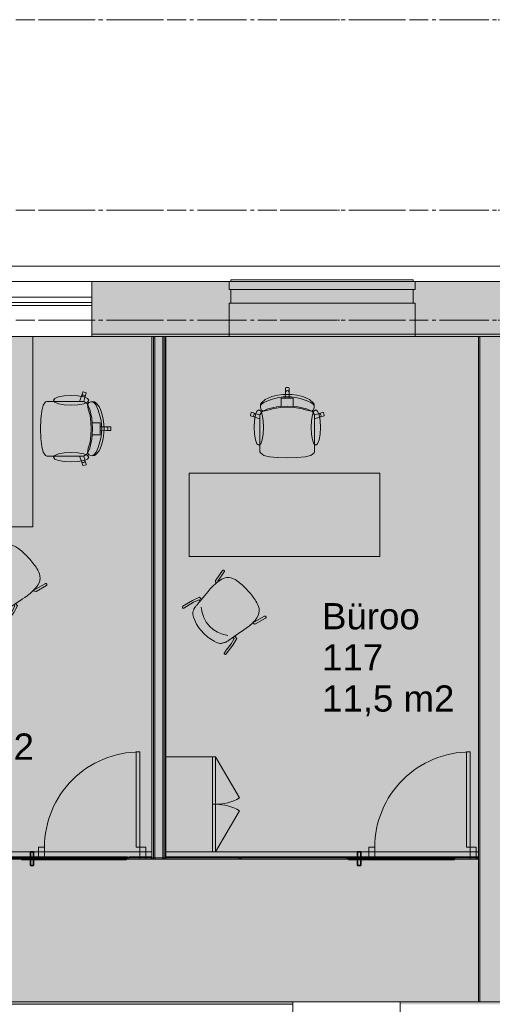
# Model space of a CAD drawing. Header units: millimetres. Extents: x -469965 to -394737, y -22321 to 14469.
# Tile 352 of 425: x -412131 to -408166, y -12347 to -4077. Entities that reach past the tile are written whole.
import ezdxf
from ezdxf.enums import TextEntityAlignment as Align

# ---------------------------------------------------------------- set-up
doc = ezdxf.new("R2010")
doc.units = ezdxf.units.MM
doc.header["$MEASUREMENT"] = 0
for name, pattern in [('CENTER', [254, 158.75, -31.75, 31.75, -31.75]), ('Dashed', [564.444447, 282.222223, -282.222223]), ('Dot & Dashed', [670.277762, 352.777767, -176.388884, 0, -141.111112])]:
    doc.linetypes.add(name, pattern=pattern)
for name, color, linetype, lineweight in [('A-06-TELJED_Pen_No__253', 7, 'Continuous', 13), ('A-11-SISUSTUS_Pen_No__250', 7, 'Continuous', 13), ('ARCHICAD Zone Stamps_Pen_No__1', 7, 'Continuous', 13), ('New_A-03-PEENJOON_Pen_No__1', 7, 'Continuous', 13), ('New_A-03-PEENJOON_Pen_No__7', 7, 'Continuous', 15), ('New_A-DOOR.IFC Model_Pen_No__22', 255, 'Continuous', 35), ('New_A-GLAZ-CURT.IFC Model_Pen_No__1', 7, 'Continuous', 13), ('New_A-GLAZ.IFC Model_Pen_No__1', 7, 'Continuous', 13), ('New_A-WALL.IFC Model_Pen_No__1', 7, 'Continuous', 13), ('New_ARCHICAD Windows_Pen_No__1', 7, 'Continuous', 13), ('New_I-WALL.IFC Model_Pen_No__1', 7, 'Continuous', 13), ('SA Furniture & Equipment_Pen_No__1', 7, 'Continuous', 13)]:
    doc.layers.add(name, color=color, linetype=linetype, lineweight=lineweight)
for name, color, linetype in [('A-AREA.IFC Model', 7, 'Continuous'), ('New_A-FLOR.IFC Model', 7, 'Continuous'), ('New_A-GLAZ.IFC Model', 7, 'Continuous'), ('New_A-WALL.IFC Model', 7, 'Continuous'), ('New_I-WALL.IFC Model', 7, 'Continuous'), ('SA Furniture & Equipment', 7, 'Continuous')]:
    doc.layers.add(name, color=color, linetype=linetype)
for name, color, linetype, lineweight, true_color in [('New_A-FLOR.IFC Model_Pen_No__89', 7, 'Continuous', 20, 0x71cebe), ('New_A-WALL.IFC Model_Pen_No__160', 7, 'Continuous', 0, 0xe8e8e8), ('New_I-WALL.IFC Model_Pen_No__160', 7, 'Continuous', 0, 0xe8e8e8)]:
    doc.layers.add(name, color=color, linetype=linetype, lineweight=lineweight, true_color=true_color)
doc.styles.add('GENERATED_STYLE_1', font='arial.ttf')

# ---------------------------------------------------------------- blocks, each defined once
blk = doc.blocks.new('Slab_2', base_point=(-432166.9, -6737.5))
at = {"layer": 'New_A-FLOR.IFC Model_Pen_No__89', "color": 123, "linetype": 'Continuous', "lineweight": 20, "true_color": 0x71cebe, "flags": 128}
blk.add_lwpolyline([(-432166.9, -6737.5), (-432166.9, -12327.5), (-405154.3, -12327.5), (-405154.3, -6737.5)], close=True, dxfattribs=at)
blk = doc.blocks.new('Slab_4', base_point=(-405155.3, -12327.5))
at = {"layer": 'New_A-FLOR.IFC Model_Pen_No__89', "color": 123, "linetype": 'Dashed', "lineweight": 20, "true_color": 0x71cebe, "flags": 128}
blk.add_lwpolyline([(-405155.3, -12327.5), (-405155.3, -6737.5), (-432166.8, -6737.5), (-432166.4, -10127.5), (-431616.9, -10127.5), (-431616.9, -12327.5)], close=True, dxfattribs=at)
blk = doc.blocks.new('Büroo_115_4', base_point=(-418101.1, -9042.6))
at = {"layer": 'A-AREA.IFC Model', "linetype": 'Continuous', "lineweight": 0, "true_color": 0xffe8e8}
blk.add_hatch(color=7, dxfattribs=at).paths.add_polyline_path([(-420544.5, -12327.5), (-418941.7, -12327.5), (-410397.2, -12327.5), (-408281.8, -12327.5), (-408281.8, -11117.5), (-410906.8, -11117.5), (-411022.8, -11117.5), (-414529.5, -11127.5), (-414529.5, -10327.5), (-416529.5, -10327.5), (-416529.5, -11127.5), (-416645.5, -11127.5), (-416645.5, -10211.5), (-414529.5, -10211.5), (-414528.4, -6737.5), (-420544.5, -6737.5), (-420544.5, -8895), (-420544.5, -10211.5), (-418428.5, -10211.5), (-418428.5, -11127.5), (-418544.5, -11127.5), (-418544.5, -10327.5), (-420544.5, -10327.5)])
at = {"layer": 'ARCHICAD Zone Stamps_Pen_No__1', "color": 7, "lineweight": 13, "style": 'GENERATED_STYLE_1'}
for tag, p in [('ROOM_NAME', (-418101.1, -9092.9)), ('ROOM_NUMBER', (-418101.1, -9438.6)), ('AC_TextStyle_1', (-418101.1, -9784.3))]:
    blk.add_attdef(tag, text='', height=220, dxfattribs=at).set_placement(p, align=Align.TOP_LEFT)
blk = doc.blocks.new('Büroo_116_17', base_point=(-413121.3, -9331.1))
at = {"layer": 'A-AREA.IFC Model', "linetype": 'Continuous', "lineweight": 0, "true_color": 0xffe8e8}
blk.add_hatch(color=7, dxfattribs=at).paths.add_polyline_path([(-414412.4, -6737.5), (-414412.4, -11117.5), (-411022.8, -11117.5), (-411022.8, -6737.5)])
at = {"layer": 'ARCHICAD Zone Stamps_Pen_No__1', "color": 7, "lineweight": 13, "style": 'GENERATED_STYLE_1'}
for tag, p in [('ROOM_NAME', (-413121.3, -9381.4)), ('ROOM_NUMBER', (-413121.3, -9727.1)), ('ROOM_AREA', (-413121.3, -10072.8))]:
    blk.add_attdef(tag, text='', height=220, dxfattribs=at).set_placement(p, align=Align.TOP_LEFT)
blk = doc.blocks.new('Koridor_122_22', base_point=(-408840, -12941.5))
at = {"layer": 'A-AREA.IFC Model', "linetype": 'Continuous', "lineweight": 0, "true_color": 0xffffff}
for points in [[(-404684.9, -12877.5), (-403484.9, -12877.5), (-403484.9, -12327.5), (-404684.9, -12327.5)], [(-408131.8, -12877.5), (-410396.2, -12877.5), (-410396.2, -14077.5), (-406133.9, -14077.5), (-406133.9, -14135.5), (-406133.9, -14485.9), (-404885.9, -14485.9), (-403649.3, -14485.9), (-403396.3, -14485.9), (-403396.3, -14701.9), (-403396.3, -15678.1), (-403396.3, -15781.3), (-403396.3, -16118.1), (-403396.3, -16221.3), (-403396.3, -18427.6), (-403386.3, -18427.6), (-403386.3, -12877.5), (-404955.3, -12877.5), (-406133.9, -12877.5), (-406133.9, -13024.8), (-406583.9, -13024.8), (-406583.9, -12877.5)], [(-408183.9, -14193.5), (-407283.9, -14193.5), (-407283.9, -14077.5), (-408183.9, -14077.5)]]:
    blk.add_hatch(color=7, dxfattribs=at).paths.add_polyline_path(points)
at = {"layer": 'ARCHICAD Zone Stamps_Pen_No__1', "color": 7, "lineweight": 13, "style": 'GENERATED_STYLE_1'}
for tag, p in [('ROOM_NAME', (-408840, -12991.8)), ('ROOM_NUMBER', (-408840, -13337.5)), ('AC_TextStyle_1', (-408840, -13683.2))]:
    blk.add_attdef(tag, text='', height=220, dxfattribs=at).set_placement(p, align=Align.TOP_LEFT)
blk = doc.blocks.new('Büroo_117_29', base_point=(-409594.3, -8927.5))
at = {"layer": 'A-AREA.IFC Model', "linetype": 'Continuous', "lineweight": 0, "true_color": 0xffe8e8}
blk.add_hatch(color=7, dxfattribs=at).paths.add_polyline_path([(-410906.8, -6737.5), (-410906.8, -11117.5), (-408281.8, -11117.5), (-408281.8, -6737.5)])
at = {"layer": 'ARCHICAD Zone Stamps_Pen_No__1', "color": 7, "lineweight": 13, "style": 'GENERATED_STYLE_1'}
for tag, p in [('ROOM_NAME', (-409594.3, -8977.8)), ('ROOM_NUMBER', (-409594.3, -9323.5)), ('ROOM_AREA', (-409594.3, -9669.2))]:
    blk.add_attdef(tag, text='', height=220, dxfattribs=at).set_placement(p, align=Align.TOP_LEFT)
blk = doc.blocks.new('Wall_49', base_point=(-420896.2, -12602.5))
at = {"layer": 'New_I-WALL.IFC Model_Pen_No__160', "linetype": 'Continuous', "lineweight": 0, "true_color": 0x747474}
for points in [[(-409838.2, -12327.5), (-417790.5, -12327.5), (-417790.5, -12347.5), (-409838.2, -12347.5)], [(-404754.3, -12327.5), (-408938.2, -12327.5), (-408938.2, -12347.5), (-404754.3, -12347.5)]]:
    blk.add_hatch(color=8, dxfattribs=at).paths.add_polyline_path(points)
at = {"layer": 'New_I-WALL.IFC Model_Pen_No__1', "color": 7, "linetype": 'Continuous', "lineweight": 13}
for p, q in [((-417790.5, -12347.5), (-409838.2, -12347.5)), ((-409838.2, -12877.5), (-409838.2, -12327.5)), ((-408938.2, -12877.5), (-408938.2, -12327.5))]:
    blk.add_line(p, q, dxfattribs=at)
at = {"layer": 'New_I-WALL.IFC Model_Pen_No__1', "color": 7, "linetype": 'Continuous', "lineweight": 13, "flags": 128}
for points in [[(-409838.2, -12327.5), (-417790.5, -12327.5)], [(-408280.8, -12327.5), (-408938.2, -12327.5)]]:
    blk.add_lwpolyline(points, dxfattribs=at)
blk = doc.blocks.new('Window (Wall) 8')
at = {"layer": 'New_ARCHICAD Windows_Pen_No__1', "color": 7, "linetype": 'Continuous', "lineweight": 13}
for p, q in [((1050, -260), (-1050, -260)), ((-1050, -260), (-1050, -285)), ((-1050, -285), (-1050, -330)), ((-1050, -285), (1050, -285)), ((-1050, -330), (1050, -330)), ((1050, -285), (1050, -260)), ((1050, -330), (1050, -285))]:
    blk.add_line(p, q, dxfattribs=at)
blk = doc.blocks.new('Wall_55', base_point=(-404954.3, -6507.5))
at = {"layer": 'New_A-WALL.IFC Model_Pen_No__160', "linetype": 'Continuous', "lineweight": 0, "true_color": 0x747474}
for points in [[(-405144.3, -6277.5), (-411524.7, -6277.5), (-411524.7, -6717.5), (-405144.3, -6717.5)], [(-405154.3, -6717.5), (-411524.7, -6717.5), (-411524.7, -6737.5), (-405154.3, -6737.5)]]:
    blk.add_hatch(color=8, dxfattribs=at).paths.add_polyline_path(points)
at = {"layer": 'New_A-WALL.IFC Model_Pen_No__1', "color": 7, "linetype": 'Continuous', "lineweight": 13}
for p, q in [((-411524.7, -6277.5), (-413624.7, -6277.5)), ((-411524.7, -6277.5), (-411524.7, -6737.5)), ((-413624.7, -6737.5), (-411524.7, -6737.5)), ((-405154.3, -6717.5), (-411524.7, -6717.5))]:
    blk.add_line(p, q, dxfattribs=at)
at = {"layer": 'New_A-WALL.IFC Model_Pen_No__1', "color": 7, "linetype": 'Continuous', "lineweight": 13, "flags": 128}
for points in [[(-405524.3, -6277.5), (-411524.7, -6277.5)], [(-411524.7, -6737.5), (-408280.8, -6737.5)]]:
    blk.add_lwpolyline(points, dxfattribs=at)
at = {"layer": 'New_ARCHICAD Windows_Pen_No__1', "color": 7, "linetype": 'Continuous', "lineweight": 13, "zscale": 1000, "rotation": 180}
blk.add_blockref('Window (Wall) 8', (-412574.7, -6737.5), dxfattribs=at)
blk = doc.blocks.new('Wall_64', base_point=(-408130.8, -12602.5))
at = {"layer": 'New_I-WALL.IFC Model_Pen_No__160', "linetype": 'Continuous', "lineweight": 0, "true_color": 0x747474}
for points in [[(-408270.8, -12327.5), (-408270.8, -6737.5), (-408280.8, -6737.5), (-408280.8, -12327.5)], [(-407990.8, -12327.5), (-407990.8, -6737.5), (-408270.8, -6737.5), (-408270.8, -12327.5)], [(-407980.8, -12327.5), (-407980.8, -6737.5), (-407990.8, -6737.5), (-407990.8, -12327.5)]]:
    blk.add_hatch(color=8, dxfattribs=at).paths.add_polyline_path(points)
at = {"layer": 'New_I-WALL.IFC Model_Pen_No__1', "color": 7, "linetype": 'Continuous', "lineweight": 13}
for p, q in [((-408270.8, -12327.5), (-408270.8, -6737.5)), ((-407990.8, -12327.5), (-407990.8, -6737.5))]:
    blk.add_line(p, q, dxfattribs=at)
at = {"layer": 'New_I-WALL.IFC Model_Pen_No__1', "color": 7, "linetype": 'Continuous', "lineweight": 13, "flags": 128}
for points in [[(-408280.8, -6737.5), (-408280.8, -12327.5)], [(-407980.8, -9458.4), (-407980.8, -6737.5)], [(-407980.8, -12327.5), (-407980.8, -9574.4)]]:
    blk.add_lwpolyline(points, dxfattribs=at)
blk = doc.blocks.new('Wall_101', base_point=(-410963.8, -11127.5))
at = {"layer": 'New_I-WALL.IFC Model_Pen_No__160', "linetype": 'Continuous', "lineweight": 0, "true_color": 0x747474}
for points in [[(-411009.3, -11127.5), (-411009.3, -6737.5), (-411021.8, -6737.5), (-411021.8, -11127.5)], [(-410996.8, -11127.5), (-410996.8, -6737.5), (-411009.3, -6737.5), (-411009.3, -11127.5)], [(-410930.8, -11127.5), (-410930.8, -6737.5), (-410996.8, -6737.5), (-410996.8, -11127.5)], [(-410918.3, -11127.5), (-410918.3, -6737.5), (-410930.8, -6737.5), (-410930.8, -11127.5)], [(-410905.8, -11127.5), (-410905.8, -6737.5), (-410918.3, -6737.5), (-410918.3, -11127.5)]]:
    blk.add_hatch(color=8, dxfattribs=at).paths.add_polyline_path(points)
at = {"layer": 'New_I-WALL.IFC Model_Pen_No__1', "color": 7, "linetype": 'Continuous', "lineweight": 13}
for p, q in [((-411009.3, -11127.5), (-411009.3, -6737.5)), ((-410996.8, -11127.5), (-410996.8, -6737.5)), ((-410930.8, -11127.5), (-410930.8, -6737.5)), ((-410918.3, -11127.5), (-410918.3, -6737.5))]:
    blk.add_line(p, q, dxfattribs=at)
at = {"layer": 'New_I-WALL.IFC Model_Pen_No__1', "color": 7, "linetype": 'Continuous', "lineweight": 13, "flags": 128}
for points in [[(-410905.8, -6737.5), (-411021.8, -6737.5)], [(-411021.8, -6737.5), (-411021.8, -11127.5)], [(-410905.8, -11127.5), (-410905.8, -6737.5)], [(-411021.8, -11127.5), (-410905.8, -11127.5)]]:
    blk.add_lwpolyline(points, dxfattribs=at)
blk = doc.blocks.new('Wall 1')
at = {"layer": 'New_A-WALL.IFC Model_Pen_No__1', "color": 7, "linetype": 'Continuous', "lineweight": 13}
for p, q in [((31731.9, 12870.1), (16890.2, 12870.1)), ((16890.2, 12740.1), (31731.9, 12740.1))]:
    blk.add_line(p, q, dxfattribs=at)
blk = doc.blocks.new('Model Element 13')
at = {"layer": 'New_A-GLAZ.IFC Model_Pen_No__1', "color": 7, "linetype": 'Continuous', "lineweight": 13}
for p, q in [((0, 895), (0, 960)), ((0, 960), (1560, 960)), ((15, 960), (15, 976)), ((15, 976), (1545, 976)), ((1545, 976), (1545, 960)), ((1560, 960), (1560, 895)), ((0, 895), (1560, 895)), ((15, 780), (15, 895)), ((1545, 780), (1545, 895)), ((1560, 780), (0, 780)), ((0, 780), (0, 500)), ((1560, 780), (1560, 500)), ((0, 500), (1560, 500))]:
    blk.add_line(p, q, dxfattribs=at)
blk = doc.blocks.new('Model Element 17')
at = {"layer": 'New_A-DOOR.IFC Model_Pen_No__22', "color": 255, "linetype": 'Continuous', "lineweight": 35}
for p, q in [((-440, 0), (-440, -12.7)), ((440, 0), (-440, 0)), ((-338.4, 50.8), (-363.8, 50.8)), ((-363.8, 50.8), (-363.8, 0)), ((-338.4, 0), (-338.4, 50.8)), ((440, -12.7), (440, 0)), ((-440, -12.7), (440, -12.7)), ((-363.8, -12.7), (-363.8, -63.5)), ((-363.8, -63.5), (-338.4, -63.5)), ((-338.4, -63.5), (-338.4, -12.7))]:
    blk.add_line(p, q, dxfattribs=at)
blk = doc.blocks.new('IFC Extruded_19')
at = {"layer": 'New_A-GLAZ-CURT.IFC Model_Pen_No__1', "color": 7, "linetype": 'Continuous', "lineweight": 13}
for p, q in [((95, 10), (-95, 10)), ((-95, 10), (-95, -10)), ((95, -10), (95, 10)), ((-95, -10), (95, -10))]:
    blk.add_line(p, q, dxfattribs=at)
blk = doc.blocks.new('IFC Extruded_20')
at = {"layer": 'New_A-GLAZ-CURT.IFC Model_Pen_No__1', "color": 7, "linetype": 'Continuous', "lineweight": 13}
for p, q in [((1.9, 10), (-1.9, 10)), ((-1.9, 10), (-1.9, -10)), ((1.9, -10), (1.9, 10)), ((-1.9, -10), (1.9, -10))]:
    blk.add_line(p, q, dxfattribs=at)
blk = doc.blocks.new('IFC Extruded_23')
at = {"layer": 'New_A-GLAZ-CURT.IFC Model_Pen_No__1', "color": 7, "linetype": 'Continuous', "lineweight": 13}
for p, q in [((450, 10), (-450, 10)), ((-450, 10), (-450, -10)), ((450, -10), (450, 10)), ((-450, -10), (450, -10))]:
    blk.add_line(p, q, dxfattribs=at)
blk = doc.blocks.new('IFC Extruded_18')
at = {"layer": 'New_A-GLAZ-CURT.IFC Model_Pen_No__1', "color": 7, "linetype": 'Continuous', "lineweight": 13}
for p, q in [((440, 10), (-440, 10)), ((-440, 10), (-440, -10)), ((440, -10), (440, 10)), ((-440, -10), (440, -10))]:
    blk.add_line(p, q, dxfattribs=at)
blk = doc.blocks.new('Office Chair 06 23')
at = {"layer": 'SA Furniture & Equipment_Pen_No__1', "color": 7, "linetype": 'Continuous', "lineweight": 13}
for p, q in [((294.9, 587), (297.9, 590)), ((294.9, 550.1), (294.9, 587)), ((297.9, 590), (310, 590)), ((322.1, 590), (310, 590)), ((325.1, 587), (322.1, 590)), ((325.1, 550.1), (325.1, 587)), ((123.9, 491.8), (149.3, 502.9)), ((149.3, 502.9), (181, 514.6)), ((153.2, 483.1), (201.1, 497.5)), ((181, 514.6), (229.2, 525.5)), ((201.1, 497.5), (241.3, 507)), ((229.2, 525.5), (272.8, 531.7)), ((274.8, 511.9), (241.3, 507)), ((259.7, 470.3), (259.7, 500.3)), ((259.7, 500.3), (293.1, 500.3)), ((272.8, 531.7), (310, 533.5)), ((310, 513.6), (274.8, 511.9)), ((293.1, 500.3), (294.9, 550.1)), ((293.1, 500.3), (310, 500.3)), ((294.9, 550.1), (296.1, 555.8)), ((296.1, 555.8), (299.3, 560.7)), ((299.3, 560.7), (304.2, 563.9)), ((304.2, 563.9), (310, 565.1)), ((315.8, 563.9), (310, 565.1)), ((347.2, 531.7), (310, 533.5)), ((310, 513.6), (345.2, 511.9)), ((326.9, 500.3), (310, 500.3)), ((320.7, 560.7), (315.8, 563.9)), ((323.9, 555.8), (320.7, 560.7)), ((325.1, 550.1), (323.9, 555.8)), ((326.9, 500.3), (325.1, 550.1)), ((360.3, 500.3), (326.9, 500.3)), ((345.2, 511.9), (378.7, 507)), ((390.8, 525.5), (347.2, 531.7)), ((360.3, 470.3), (360.3, 500.3)), ((418.9, 497.5), (378.7, 507)), ((439, 514.6), (390.8, 525.5)), ((466.8, 483.1), (418.9, 497.5)), ((470.7, 502.9), (439, 514.6)), ((496.1, 491.8), (470.7, 502.9)), ((83.6, 432.5), (84.8, 439.4)), ((84.5, 422), (83.6, 432.5)), ((89.5, 404.2), (84.5, 422)), ((84.8, 451.6), (92.8, 462.5)), ((84.8, 439.4), (84.8, 451.6)), ((92.8, 450.3), (84.8, 439.4)), ((92.8, 462.5), (123.9, 491.8)), ((112.4, 466.1), (92.8, 450.3)), ((153.2, 483.1), (112.4, 466.1)), ((197.8, 414.5), (146.4, 400.2)), ((147.9, 413.4), (222.3, 429.2)), ((253, 422.4), (197.8, 414.5)), ((222.3, 429.2), (259.7, 431.6)), ((310, 424.8), (253, 422.4)), ((259.7, 431.6), (259.7, 470.3)), ((259.7, 431.6), (310, 434.8)), ((360.3, 431.6), (310, 434.8)), ((310, 424.8), (367, 422.4)), ((360.3, 431.6), (360.3, 470.3)), ((397.7, 429.2), (360.3, 431.6)), ((367, 422.4), (422.2, 414.5)), ((472.1, 413.4), (397.7, 429.2)), ((422.2, 414.5), (473.6, 400.2)), ((466.8, 483.1), (507.6, 466.1)), ((527.2, 462.5), (496.1, 491.8)), ((507.6, 466.1), (527.2, 450.3)), ((535.2, 451.6), (527.2, 462.5)), ((527.2, 450.3), (535.2, 439.4)), ((530.5, 404.2), (535.5, 422)), ((535.2, 439.4), (535.2, 451.6)), ((536.4, 432.5), (535.2, 439.4)), ((535.5, 422), (536.4, 432.5)), ((0, 358.1), (7.5, 380.9)), ((1.9, 354.4), (0, 358.1)), ((37.4, 343), (1.9, 354.4)), ((7.5, 380.9), (11.3, 382.8)), ((11.3, 382.8), (46.7, 371.4)), ((27, 356), (27.7, 361.8)), ((28.6, 350.4), (27, 356)), ((27.7, 361.8), (30.5, 366.9)), ((32.2, 345.8), (28.6, 350.4)), ((30.5, 366.9), (35.2, 370.5)), ((37.4, 343), (32.2, 345.8)), ((35.2, 370.5), (40.8, 372.1)), ((80.7, 327.3), (37.4, 343)), ((40.8, 372.1), (46.7, 371.4)), ((46.7, 371.4), (80.8, 361.7)), ((80.7, 361.5), (80.8, 361.7)), ((80.7, 361.5), (80.7, 327.3)), ((80.8, 361.7), (98.2, 389.6)), ((107.4, 392.5), (89.5, 404.2)), ((98.2, 389.6), (147.9, 413.4)), ((146.4, 400.2), (107.4, 392.5)), ((521.8, 389.6), (472.1, 413.4)), ((473.6, 400.2), (512.6, 392.5)), ((512.6, 392.5), (530.5, 404.2)), ((539.2, 361.7), (521.8, 389.6)), ((573.3, 371.4), (539.2, 361.7)), ((539.3, 361.5), (539.2, 361.7)), ((539.3, 361.5), (539.3, 327.3)), ((539.3, 327.3), (582.6, 343)), ((608.7, 382.8), (573.3, 371.4)), ((579.2, 372.1), (573.3, 371.4)), ((584.8, 370.5), (579.2, 372.1)), ((582.6, 343), (618.1, 354.4)), ((582.6, 343), (587.8, 345.8)), ((589.5, 366.9), (584.8, 370.5)), ((587.8, 345.8), (591.4, 350.4)), ((592.3, 361.8), (589.5, 366.9)), ((591.4, 350.4), (593, 356)), ((593, 356), (592.3, 361.8)), ((612.5, 380.9), (608.7, 382.8)), ((620, 358.1), (612.5, 380.9)), ((618.1, 354.4), (620, 358.1)), ((80.7, 118.2), (80.7, 327.3)), ((539.3, 118.2), (539.3, 327.3)), ((80.7, 82.1), (80.7, 118.2)), ((539.3, 82.1), (539.3, 118.2)), ((80.7, 51), (80.7, 82.1)), ((85.3, 42.4), (80.7, 51)), ((112.1, 21.3), (85.3, 42.4)), ((114.2, 20.4), (112.1, 21.3)), ((160.1, 9.7), (114.2, 20.4)), ((228.9, 2.6), (160.1, 9.7)), ((230, 2.5), (228.9, 2.6)), ((310, 0), (230, 2.5)), ((310, 0), (390, 2.5)), ((390, 2.5), (391.1, 2.6)), ((391.1, 2.6), (459.9, 9.7)), ((459.9, 9.7), (505.8, 20.4)), ((505.8, 20.4), (507.9, 21.3)), ((507.9, 21.3), (534.7, 42.4)), ((534.7, 42.4), (539.3, 51)), ((539.3, 51), (539.3, 82.1))]:
    blk.add_line(p, q, dxfattribs=at)
at = {"layer": 'SA Furniture & Equipment_Pen_No__1', "color": 7, "linetype": 'Continuous', "lineweight": 13, "flags": 128}
for points in [[(30.7, 255.9), (33.8, 313), (42.5, 361.3), (55.6, 393.6), (71, 405), (86.4, 393.6), (99.5, 361.3), (108.2, 313), (111.2, 255.9), (108.2, 198.9), (99.5, 150.6), (86.4, 118.3), (71, 106.9), (55.6, 118.3), (42.5, 150.6), (33.8, 198.9)], [(589.3, 255.9), (586.2, 313), (577.5, 361.3), (564.4, 393.6), (549, 405), (533.6, 393.6), (520.5, 361.3), (511.8, 313), (508.8, 255.9), (511.8, 198.9), (520.5, 150.6), (533.6, 118.3), (549, 106.9), (564.4, 118.3), (577.5, 150.6), (586.2, 198.9)]]:
    blk.add_lwpolyline(points, close=True, dxfattribs=at)
blk = doc.blocks.new('Office Cabinet 23')
at = {"layer": 'SA Furniture & Equipment_Pen_No__1', "color": 7, "linetype": 'Continuous', "lineweight": 13}
for p, q in [((0, 25), (800, 25)), ((0, 0), (0, 25)), ((400, 0), (400, 25))]:
    blk.add_line(p, q, dxfattribs=at)
at = {"layer": 'SA Furniture & Equipment_Pen_No__1', "color": 7, "linetype": 'Continuous', "lineweight": 13, "flags": 128}
blk.add_lwpolyline([(0, 0), (800, 0), (800, 420), (0, 420)], close=True, dxfattribs=at)
blk = doc.blocks.new('SOLA_377_16')
at = {"layer": 'SA Furniture & Equipment_Pen_No__1', "color": 7, "linetype": 'Continuous', "lineweight": 13}
for p, q in [((22.7, 470.1), (35.2, 402.8)), ((17.9, 399.7), (37.9, 337.9)), ((35.2, 402.8), (51.6, 355.9))]:
    blk.add_line(p, q, dxfattribs=at)
at = {"layer": 'SA Furniture & Equipment_Pen_No__1', "color": 7, "linetype": 'Continuous', "lineweight": 13, "flags": 128}
for points in [[(0.3, 491.5), (17.9, 399.7), (37.9, 337.9), (62.8, 337.9), (65.2, 355.9), (51.6, 355.9), (35.2, 402.8), (22.7, 470.1), (17.7, 496.4), (16.8, 498.4), (15.4, 500.1), (13.5, 501.4), (11.3, 502.2), (9, 502.5), (6.7, 502.1), (4.5, 501.2), (2.6, 499.8), (1.2, 498.1), (0.3, 496), (0, 493.8), (0.2, 492.5)], [(117.1, 482.2), (108, 476.6), (100.7, 471.2), (95.4, 466.3), (92.7, 462.6), (87.5, 450.8), (84.6, 444.2), (82.3, 440.5), (81.5, 439.4), (80.6, 438.5), (79.4, 437.2), (78.1, 435.1), (76.6, 430.2), (76.1, 427.4), (75.5, 424.3), (74.8, 420.5), (74, 416), (73.1, 410.7), (72.1, 404.9), (71, 398.2), (70, 391.2), (68.9, 384), (67.9, 376.4), (66.8, 368.1), (65.8, 360), (64.7, 351.8), (63.6, 343.7), (57, 295.4), (53.5, 270), (50.3, 246.3), (47, 222.5), (44.3, 186.5), (44, 150.8), (46.5, 123.4), (52.1, 96.2), (62.2, 69.5), (80.6, 43.7), (97.5, 30.8), (114.3, 22.2), (127.6, 17.3), (145.8, 11.9), (160.6, 8.9), (173.8, 6.6), (187.1, 4.7), (200.4, 3.2), (213.5, 2.1), (226.7, 1.2), (240.3, 0.5), (254.8, 0.1), (270.7, 0), (286.5, 0.2), (301, 0.6), (314.6, 1.2), (327.8, 2), (340.9, 3.2), (354.2, 4.7), (367.5, 6.6), (380.7, 8.9), (395.5, 11.9), (403.7, 14.1), (413.7, 17.3), (427, 22.2), (446.8, 32.8), (460.7, 43.7), (473.2, 59.2), (482.6, 77.2), (489.2, 96.2), (494.8, 123.4), (497.3, 150.7), (496.9, 199.1), (496.1, 222.7), (490.7, 252.3), (484.3, 295.4), (477.7, 343.6), (476.6, 351.9), (475.5, 359.9), (474.5, 368.1), (473.4, 376.4), (472.4, 383.9), (471.3, 391.1), (470.3, 398.2), (469.3, 404.7), (468.3, 410.6), (467.4, 416), (466.6, 420.4), (465.8, 424.3), (465.2, 427.3), (464.6, 430.4), (463.2, 435.1), (462.3, 437.2), (461.4, 438.4), (459.4, 440.4), (456.9, 444.1), (454, 450.7), (449.9, 460.6), (446.2, 466.2), (441, 471), (433.8, 476.4), (424.6, 482), (414.1, 487.1), (394.1, 495), (353.5, 507.1), (312.5, 514.3), (291.5, 516.1), (250.1, 516.2), (209, 511.4), (188.3, 507.2), (147.8, 495.2), (127.7, 487.3)], [(541, 491.5), (523.4, 399.7), (503.4, 337.9), (478.5, 337.9), (476.1, 355.9), (489.7, 355.9), (506.1, 402.8), (518.6, 470.1), (523.6, 496.4), (524.5, 498.4), (525.9, 500.1), (527.8, 501.4), (530, 502.2), (532.3, 502.5), (534.6, 502.1), (536.8, 501.2), (538.7, 499.8), (540.1, 498.1), (541, 496), (541.3, 493.8), (541.1, 492.5)], [(44, 153.7), (41.2, 153.3), (32.6, 150.2), (25, 144.2), (23.6, 142.4), (22.7, 140.3), (1.6, 44.6), (1.3, 42.3), (1.7, 40.1), (2.6, 38), (4.1, 36.2), (6, 34.8), (8.2, 33.9), (10.5, 33.6), (12.8, 34), (15, 34.8), (16.8, 36.2), (18.2, 38.1), (19.1, 40.2), (19.3, 41), (19.3, 41.1), (19.3, 41.2), (39.8, 133.9), (45.2, 137.1)], [(497.3, 153.7), (500.1, 153.3), (508.7, 150.2), (516.3, 144.2), (517.7, 142.4), (518.6, 140.3), (539.7, 44.6), (540, 42.3), (539.6, 40.1), (538.7, 38), (537.2, 36.2), (535.3, 34.8), (533.1, 33.9), (530.8, 33.6), (528.5, 34), (526.3, 34.8), (524.5, 36.2), (523.1, 38.1), (522.2, 40.2), (522, 41), (522, 41.1), (522, 41.2), (501.5, 133.9), (496.1, 137.1)]]:
    blk.add_lwpolyline(points, close=True, dxfattribs=at)
at = {"layer": 'SA Furniture & Equipment_Pen_No__1', "color": 7, "linetype": 'Continuous', "lineweight": 13}
blk.add_arc((272.6, 187.4), 251.6, 50.73997, 131.19021, dxfattribs=at)
blk = doc.blocks.new('Office Desk Rect 23')
at = {"layer": 'SA Furniture & Equipment_Pen_No__1', "color": 7, "linetype": 'Continuous', "lineweight": 13, "flags": 128}
blk.add_lwpolyline([(0, 0), (1600, 0), (1600, 700), (0, 700)], close=True, dxfattribs=at)
blk = doc.blocks.new('IFC Extruded_28')
at = {"layer": 'New_A-GLAZ-CURT.IFC Model_Pen_No__1', "color": 7, "linetype": 'Continuous', "lineweight": 13}
for p, q in [((307, 10), (-307, 10)), ((-307, 10), (-307, -10)), ((307, -10), (307, 10)), ((-307, -10), (307, -10))]:
    blk.add_line(p, q, dxfattribs=at)
blk = doc.blocks.new('Model Element 16#2')
at = {"layer": 'New_A-DOOR.IFC Model_Pen_No__22', "color": 255, "linetype": 'Continuous', "lineweight": 35}
for p, q in [((-445, 0), (-445, -12.7)), ((445, 0), (-445, 0)), ((-343.4, 50.8), (-368.8, 50.8)), ((-368.8, 50.8), (-368.8, 0)), ((-343.4, 0), (-343.4, 50.8)), ((445, -12.7), (445, 0)), ((-445, -12.7), (445, -12.7)), ((-368.8, -12.7), (-368.8, -63.5)), ((-368.8, -63.5), (-343.4, -63.5)), ((-343.4, -63.5), (-343.4, -12.7))]:
    blk.add_line(p, q, dxfattribs=at)
blk = doc.blocks.new('IFC Extruded_29')
at = {"layer": 'New_A-GLAZ-CURT.IFC Model_Pen_No__1', "color": 7, "linetype": 'Continuous', "lineweight": 13}
for p, q in [((312, 10), (-312, 10)), ((-312, 10), (-312, -10)), ((312, -10), (312, 10)), ((-312, -10), (312, -10))]:
    blk.add_line(p, q, dxfattribs=at)
blk = doc.blocks.new('IFC Extruded_30')
at = {"layer": 'New_A-GLAZ-CURT.IFC Model_Pen_No__1', "color": 7, "linetype": 'Continuous', "lineweight": 13}
for p, q in [((100, 10), (-100, 10)), ((-100, 10), (-100, -10)), ((100, -10), (100, 10)), ((-100, -10), (100, -10))]:
    blk.add_line(p, q, dxfattribs=at)
blk = doc.blocks.new('IFC Extruded_31')
at = {"layer": 'New_A-GLAZ-CURT.IFC Model_Pen_No__1', "color": 7, "linetype": 'Continuous', "lineweight": 13}
for p, q in [((445, 10), (-445, 10)), ((-445, 10), (-445, -10)), ((445, -10), (445, 10)), ((-445, -10), (445, -10))]:
    blk.add_line(p, q, dxfattribs=at)

msp = doc.modelspace()

# ---------------------------------------------------------------- linework, layer by layer
at = {"layer": 'A-06-TELJED_Pen_No__253', "color": 7, "linetype": 'Dot & Dashed', "lineweight": 13}
for p, q in [((-397527.1, -4077.5), (-440947.5, -4077.5)), ((-397527.1, -5677.5), (-440947.5, -5677.5)), ((-397527.1, -6602.5), (-440947.5, -6602.5))]:
    msp.add_line(p, q, dxfattribs=at)
at = {"layer": 'A-06-TELJED_Pen_No__253', "color": 7, "linetype": 'CENTER', "lineweight": 13}
for p, q in [((-397527.1, -4077.5), (-440947.5, -4077.5)), ((-397527.1, -5677.5), (-440947.5, -5677.5)), ((-397527.1, -6602.5), (-440947.5, -6602.5))]:
    msp.add_line(p, q, dxfattribs=at)
at = {"layer": 'A-11-SISUSTUS_Pen_No__250', "color": 7, "linetype": 'Continuous', "lineweight": 13}
for p, q in [((-410487, -10267.5), (-410287, -10613.9)), ((-410487, -11067.5), (-410287, -10721.1))]:
    msp.add_line(p, q, dxfattribs=at)
for centre, start, end in [((-410487, -10267.5), 270, 300), ((-410487, -11067.5), 60, 90)]:
    msp.add_arc(centre, 400, start, end, dxfattribs=at)
at = {"layer": 'A-AREA.IFC Model', "color": 7, "linetype": 'Continuous', "lineweight": 0, "true_color": 0xffe8e8, "flags": 128}
for points in [[(-420544.5, -12327.5), (-418941.7, -12327.5), (-410397.2, -12327.5), (-408281.8, -12327.5), (-408281.8, -11117.5), (-410906.8, -11117.5), (-411022.8, -11117.5), (-414529.5, -11127.5), (-414529.5, -10327.5), (-416529.5, -10327.5), (-416529.5, -11127.5), (-416645.5, -11127.5), (-416645.5, -10211.5), (-414529.5, -10211.5), (-414528.4, -6737.5), (-420544.5, -6737.5), (-420544.5, -8895), (-420544.5, -10211.5), (-418428.5, -10211.5), (-418428.5, -11127.5), (-418544.5, -11127.5), (-418544.5, -10327.5), (-420544.5, -10327.5)], [(-414412.4, -6737.5), (-414412.4, -11117.5), (-411022.8, -11117.5), (-411022.8, -6737.5)], [(-410906.8, -6737.5), (-410906.8, -11117.5), (-408281.8, -11117.5), (-408281.8, -6737.5)]]:
    msp.add_lwpolyline(points, close=True, dxfattribs=at)
at = {"layer": 'New_A-03-PEENJOON_Pen_No__1', "color": 7, "linetype": 'Continuous', "lineweight": 13}
for points in [[(-411122.7, -11027.5), (-411152.7, -11027.5), (-411152.7, -10227.5), (-411122.7, -10227.5)], [(-408351.9, -11027.5), (-408381.9, -11027.5), (-408381.9, -10227.5), (-408351.9, -10227.5)], [(-411922.7, -11127.5), (-411972.7, -11127.5), (-411972.7, -11027.5), (-411922.7, -11027.5)], [(-411072.7, -11127.5), (-411122.7, -11127.5), (-411122.7, -11027.5), (-411072.7, -11027.5)], [(-409151.9, -11127.5), (-409201.9, -11127.5), (-409201.9, -11027.5), (-409151.9, -11027.5)], [(-408301.9, -11127.5), (-408351.9, -11127.5), (-408351.9, -11027.5), (-408301.9, -11027.5)]]:
    msp.add_lwpolyline(points, close=True, dxfattribs=at)
for centre in [(-411122.7, -11027.5), (-408351.9, -11027.5)]:
    msp.add_arc(centre, 800, 89.99834, 179.99834, dxfattribs=at)
at = {"layer": 'New_A-03-PEENJOON_Pen_No__7', "color": 7, "linetype": 'Continuous', "lineweight": 15}
for points in [[(-411122.7, -11027.5), (-411152.7, -11027.5), (-411152.7, -10227.5), (-411122.7, -10227.5)], [(-408351.9, -11027.5), (-408381.9, -11027.5), (-408381.9, -10227.5), (-408351.9, -10227.5)], [(-411922.7, -11127.5), (-411972.7, -11127.5), (-411972.7, -11027.5), (-411922.7, -11027.5)], [(-411072.7, -11127.5), (-411122.7, -11127.5), (-411122.7, -11027.5), (-411072.7, -11027.5)], [(-409151.9, -11127.5), (-409201.9, -11127.5), (-409201.9, -11027.5), (-409151.9, -11027.5)], [(-408301.9, -11127.5), (-408351.9, -11127.5), (-408351.9, -11027.5), (-408301.9, -11027.5)]]:
    msp.add_lwpolyline(points, close=True, dxfattribs=at)
for points in [[(-414412.4, -11067.5), (-411024.7, -11067.5)], [(-410908.7, -11067.5), (-408280.8, -11067.5)], [(-414412.4, -11127.5), (-411024.7, -11127.5)], [(-410908.7, -11127.5), (-408280.8, -11127.5)]]:
    msp.add_lwpolyline(points, dxfattribs=at)
for centre in [(-411122.7, -11027.5), (-408351.9, -11027.5)]:
    msp.add_arc(centre, 800, 89.99834, 179.99834, dxfattribs=at)

# ---------------------------------------------------------------- block references
at = {"layer": 'A-AREA.IFC Model', "color": 7, "linetype": 'Continuous', "lineweight": 13}
msp.add_blockref('Büroo_115_4', (-418101.1, -9042.6), dxfattribs=at)
for name, p, values in [('Büroo_116_17', (-413121.3, -9331.1), {'ROOM_NAME': 'Büroo', 'ROOM_NUMBER': '116', 'ROOM_AREA': '14,8 m2'}), ('Büroo_117_29', (-409594.3, -8927.5), {'ROOM_NAME': 'Büroo', 'ROOM_NUMBER': '117', 'ROOM_AREA': '11,5 m2'}), ('Koridor_122_22', (-408840, -12941.5), {'AC_TextStyle_1': '10,3 m2', 'ROOM_NAME': 'Koridor', 'ROOM_NUMBER': '122'})]:
    msp.add_blockref(name, p, dxfattribs=at).add_auto_attribs(values)
at = {"layer": 'New_A-DOOR.IFC Model_Pen_No__22', "color": 255, "linetype": 'Continuous', "lineweight": 35, "zscale": 1000}
for name, p in [('Model Element 17', (-411675.7, -11117.5)), ('Model Element 16#2', (-408926.8, -11117.5))]:
    msp.add_blockref(name, p, dxfattribs=at)
at = {"layer": 'New_A-FLOR.IFC Model', "color": 123, "linetype": 'Continuous', "lineweight": 20, "true_color": 0x71cebe}
for name, p in [('Slab_2', (-432166.9, -6737.5)), ('Slab_4', (-405155.3, -12327.5))]:
    msp.add_blockref(name, p, dxfattribs=at)
at = {"layer": 'New_A-GLAZ-CURT.IFC Model_Pen_No__1', "color": 7, "linetype": 'Continuous', "lineweight": 13, "zscale": 1000}
for name, p in [('IFC Extruded_23', (-412575.7, -11117.5)), ('IFC Extruded_23', (-411675.7, -11117.5)), ('IFC Extruded_18', (-411675.7, -11117.5)), ('IFC Extruded_19', (-411120.7, -11117.5)), ('IFC Extruded_19', (-411120.7, -11117.5)), ('IFC Extruded_20', (-411023.8, -11117.5)), ('IFC Extruded_20', (-411023.8, -11117.5)), ('IFC Extruded_28', (-410598.8, -11117.5)), ('IFC Extruded_29', (-410593.8, -11117.5)), ('IFC Extruded_28', (-410598.8, -11117.5)), ('IFC Extruded_23', (-409831.8, -11117.5)), ('IFC Extruded_18', (-409831.8, -11117.5)), ('IFC Extruded_18', (-409831.8, -11117.5)), ('IFC Extruded_23', (-408931.8, -11117.5)), ('IFC Extruded_31', (-408926.8, -11117.5)), ('IFC Extruded_19', (-408386.8, -11117.5)), ('IFC Extruded_30', (-408381.8, -11117.5)), ('IFC Extruded_19', (-408386.8, -11117.5))]:
    msp.add_blockref(name, p, dxfattribs=at)
at = {"layer": 'New_A-GLAZ.IFC Model', "color": 104, "linetype": 'Continuous', "lineweight": 20, "true_color": 0x029e21, "zscale": 1000}
msp.add_blockref('Model Element 13', (-410374.1, -7237.5), dxfattribs=at)
at = {"layer": 'New_A-WALL.IFC Model', "color": 7, "lineweight": 35}
msp.add_blockref('Wall_55', (-404954.3, -6507.5), dxfattribs=at)
at = {"layer": 'New_A-WALL.IFC Model_Pen_No__1', "color": 7, "linetype": 'Continuous', "lineweight": 13, "zscale": 1000}
msp.add_blockref('Wall 1', (-437257.3, -19017.6), dxfattribs=at)
at = {"layer": 'New_I-WALL.IFC Model', "color": 7, "lineweight": 35}
for name, p in [('Wall_101', (-410963.8, -11127.5)), ('Wall_64', (-408130.8, -12602.5)), ('Wall_49', (-420896.2, -12602.5))]:
    msp.add_blockref(name, p, dxfattribs=at)
at = {"layer": 'SA Furniture & Equipment', "color": 7, "linetype": 'Continuous', "lineweight": 13, "zscale": 1000}
for name, p, rotation in [('Office Desk Rect 23', (-412719.7, -6737.5), 270), ('Office Desk Rect 23', (-409109.9, -7885.2), 180), ('SOLA_377_16', (-411872.5, -8801.5), 132.1595114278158), ('SOLA_377_16', (-410034, -9075), 132.1595114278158)]:
    msp.add_blockref(name, p, dxfattribs=dict(at, rotation=rotation))
msp.add_blockref('Office Chair 06 23', (-410195.6, -7758), dxfattribs=at)
at = {"layer": 'SA Furniture & Equipment', "color": 7, "linetype": 'Continuous', "lineweight": 13, "xscale": -1, "zscale": 1000, "rotation": 270}
msp.add_blockref('Office Chair 06 23', (-411955.4, -7823.2), dxfattribs=at)
at = {"layer": 'SA Furniture & Equipment_Pen_No__1', "color": 7, "linetype": 'Continuous', "lineweight": 13, "zscale": 1000, "rotation": 90}
msp.add_blockref('Office Cabinet 23', (-410487, -11067.5), dxfattribs=at)

doc.saveas('drawing.dxf')
